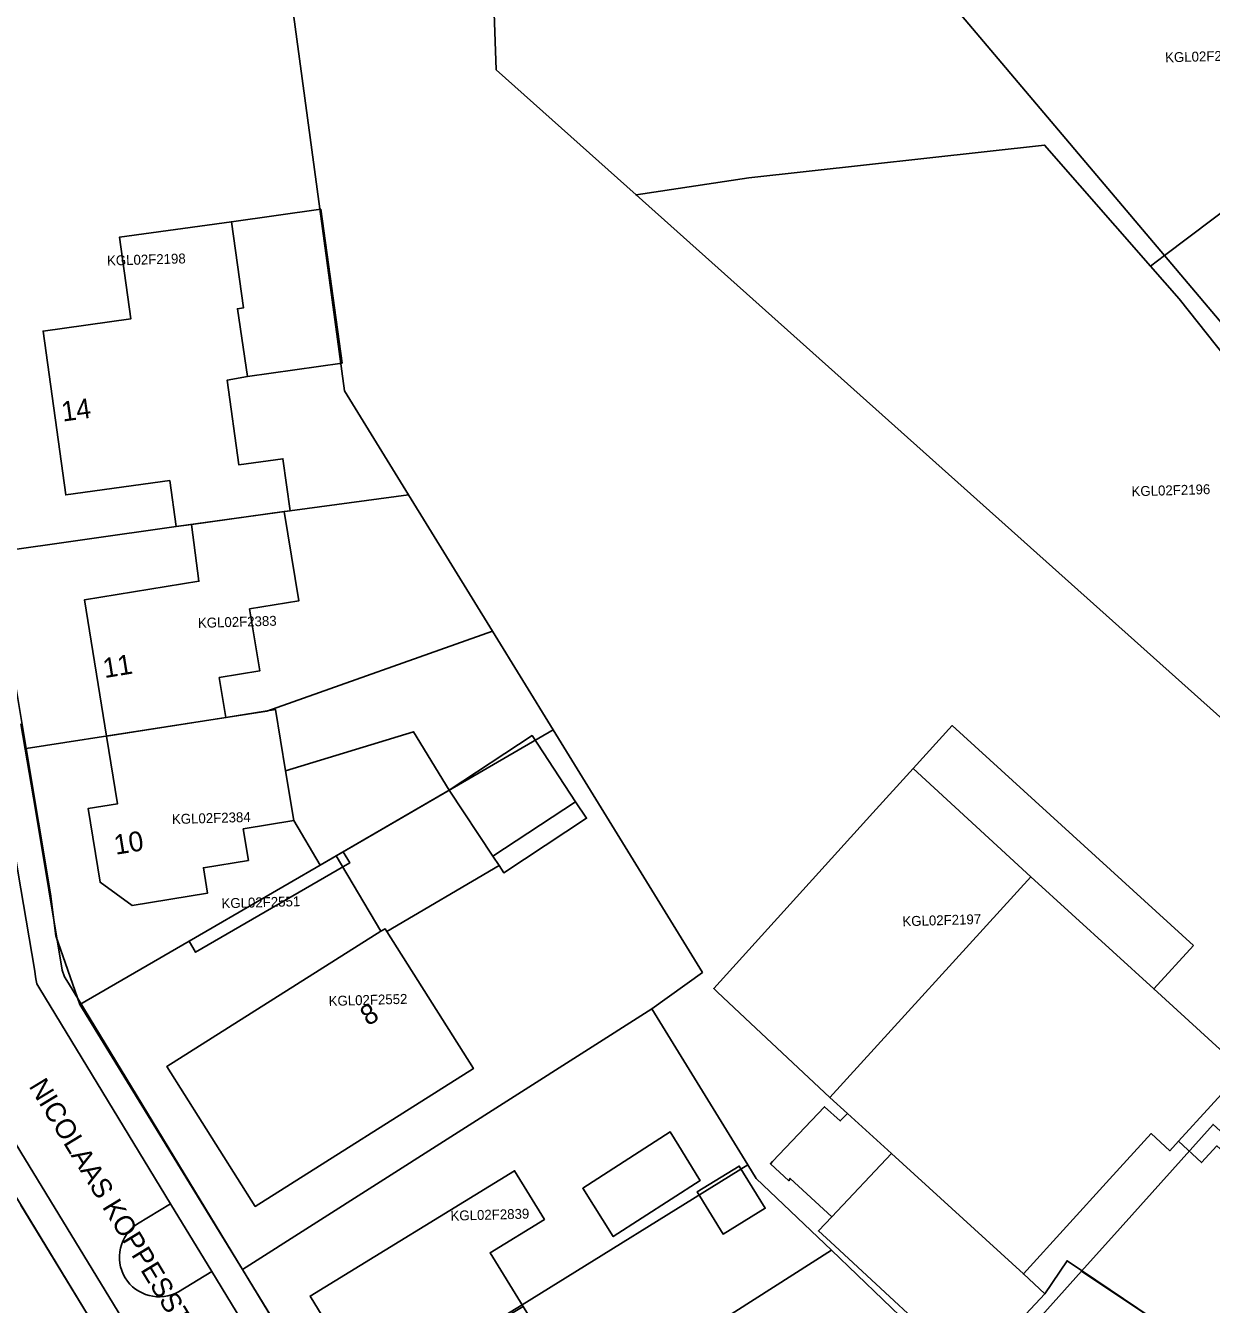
# Model space of a CAD drawing. Extents: x 124901 to 125496, y 515369 to 515789.
# Drawn here: x 125000.2 to 125060.1, y 515624.4 to 515689 of the extents above; entities that cross this region are included whole.
import ezdxf

# ---------------------------------------------------------------- set-up
doc = ezdxf.new("R2010")
doc.units = 0
for name, color, linetype in [('Gebouw', 7, 'Continuous'), ('Luifel', 7, 'Continuous'), ('Onbegroeid terrein', 7, 'Continuous'), ('Perceelnummers', 7, 'Continuous'), ('Perceelsgrenzen', 7, 'Continuous'), ('Teksten', 7, 'Continuous'), ('Voetpad', 7, 'Continuous'), ('Wegen drempel verkeerseiland', 7, 'Continuous'), ('Wegen lokale weg', 7, 'Continuous')]:
    doc.layers.add(name, color=color, linetype=linetype)

msp = doc.modelspace()

# ---------------------------------------------------------------- linework, layer by layer
at = {"layer": 'Gebouw'}
for points in [[(125011.007, 515666.76), (125010.412, 515671.039), (125011.44, 515671.225), (125010.936, 515674.649), (125011.24, 515674.691), (125010.635, 515679.042), (125004.978, 515678.256), (125005.55, 515674.136), (125001.117, 515673.52), (125002.268, 515665.243), (125007.516, 515665.972), (125007.839, 515663.645), (125008.61, 515663.752), (125013.299, 515664.404), (125013.599, 515664.446), (125013.234, 515667.07)], [(125010.345, 515653.996), (125010.014, 515656.017), (125012.059, 515656.351), (125011.547, 515659.484), (125014.036, 515659.89), (125013.299, 515664.404), (125008.61, 515663.752), (125008.989, 515660.882), (125003.205, 515659.937), (125004.327, 515653.067)], [(125010.345, 515653.996), (125004.327, 515653.067), (125004.886, 515649.643), (125003.389, 515649.399), (125003.996, 515645.678), (125005.62, 515644.51), (125009.43, 515645.132), (125009.22, 515646.415), (125011.49, 515646.786), (125011.23, 515648.378), (125013.778, 515648.795), (125013.369, 515651.301), (125012.862, 515654.406)], [(125021.636, 515650.331), (125019.833, 515653.281), (125013.369, 515651.301), (125013.778, 515648.795), (125015.112, 515646.545), (125015.926, 515647.017)], [(125021.636, 515650.331), (125023.839, 515646.992), (125028.018, 515649.749), (125025.815, 515653.088)], [(125040.85, 515634.817), (125051.004, 515645.957), (125045.067, 515651.432), (125043.035, 515649.188), (125034.992, 515640.308), (125035.174, 515640.137), (125036.851, 515638.565)], [(125023.839, 515646.992), (125021.636, 515650.331), (125015.926, 515647.017), (125018.186, 515643.204), (125018.392, 515643.334), (125018.485, 515643.186), (125024.147, 515646.524)], [(125040.85, 515634.817), (125041.741, 515634.005), (125043.969, 515631.974), (125050.63, 515625.902), (125054.984, 515630.678), (125057.086, 515632.984), (125058.033, 515632.121), (125058.465, 515632.595), (125061.732, 515636.179), (125057.219, 515640.293), (125051.004, 515645.957)], [(125022.853, 515636.266), (125018.485, 515643.186), (125018.392, 515643.334), (125018.186, 515643.204), (125007.371, 515636.377), (125011.833, 515629.31)], [(125040.949, 515628.785), (125043.969, 515631.974), (125041.741, 515634.005), (125041.383, 515633.628), (125040.589, 515634.339), (125037.954, 515631.568), (125037.856, 515631.465), (125038.783, 515630.605), (125038.849, 515630.72)], [(125032.798, 515633.067), (125028.38, 515630.227), (125029.914, 515627.78), (125034.302, 515630.613), (125034.236, 515630.721), (125033.227, 515632.368)], [(125058.033, 515632.121), (125057.086, 515632.984), (125054.984, 515630.678), (125050.63, 515625.902), (125051.713, 515624.895), (125052.837, 515626.56), (125058.582, 515622.681), (125058.681, 515622.614), (125059.078, 515623.201), (125065.039, 515619.326), (125064.966, 515619.218), (125066.376, 515618.266), (125069.982, 515623.717), (125060.408, 515632.366), (125059.619, 515631.522), (125058.465, 515632.595)], [(125050.63, 515625.902), (125043.969, 515631.974), (125040.949, 515628.785), (125040.275, 515628.074), (125040.883, 515627.512), (125048.014, 515620.914), (125050.076, 515623.133), (125050.752, 515623.86), (125051.713, 515624.895)], [(125025.359, 515624.258), (125023.698, 515626.97), (125026.439, 515628.65), (125024.933, 515631.108), (125014.602, 515624.779), (125017.73, 515619.673)], [(125036.279, 515631.348), (125034.149, 515630.037), (125035.46, 515627.907), (125037.59, 515629.218)]]:
    msp.add_lwpolyline(points, close=True, dxfattribs=at)
at = {"layer": 'Luifel'}
for points in [[(125016.228, 515671.891), (125015.146, 515679.669), (125010.635, 515679.042), (125011.24, 515674.691), (125010.936, 515674.649), (125011.44, 515671.225)], [(125059.219, 515642.487), (125047.036, 515653.592), (125045.067, 515651.432), (125051.004, 515645.957), (125057.219, 515640.293)], [(125028.018, 515649.749), (125023.839, 515646.992), (125024.147, 515646.524), (125024.389, 515646.157), (125028.568, 515648.914)], [(125056.677, 515619.859), (125058.582, 515622.681), (125052.837, 515626.56), (125051.713, 515624.895), (125050.752, 515623.86)]]:
    msp.add_lwpolyline(points, close=True, dxfattribs=at)
at = {"layer": 'Onbegroeid terrein'}
for points in [[(125010.014, 515656.017), (125010.345, 515653.996), (125012.862, 515654.406), (125013.369, 515651.301), (125019.833, 515653.281), (125021.636, 515650.331), (125025.815, 515653.088), (125028.018, 515649.749), (125023.839, 515646.992), (125024.147, 515646.524), (125018.485, 515643.186), (125022.853, 515636.266), (125011.833, 515629.31), (125007.371, 515636.377), (125018.186, 515643.204), (125015.926, 515647.017), (125015.112, 515646.545), (125013.778, 515648.795), (125011.23, 515648.378), (125011.49, 515646.786), (125009.22, 515646.415), (125009.43, 515645.132), (125005.62, 515644.51), (125003.996, 515645.678), (125003.389, 515649.399), (125004.886, 515649.643), (125004.327, 515653.067), (125003.205, 515659.937), (125008.989, 515660.882), (125008.61, 515663.752), (125007.839, 515663.645), (125007.516, 515665.972), (125002.268, 515665.243), (125001.117, 515673.52), (125005.55, 515674.136), (125004.978, 515678.256), (125010.635, 515679.042), (125011.24, 515674.691), (125010.936, 515674.649), (125011.44, 515671.225), (125010.412, 515671.039), (125011.007, 515666.76), (125013.234, 515667.07), (125013.599, 515664.446), (125013.299, 515664.404), (125014.036, 515659.89), (125011.547, 515659.484), (125012.059, 515656.351)], [(125028.38, 515630.227), (125032.798, 515633.067), (125033.227, 515632.368), (125034.236, 515630.721), (125034.302, 515630.613), (125029.914, 515627.78)], [(125031.174, 515620.887), (125020.858, 515614.567), (125017.73, 515619.673), (125014.602, 515624.779), (125024.933, 515631.108), (125026.439, 515628.65), (125023.698, 515626.97), (125025.359, 515624.258), (125027.02, 515621.546), (125029.747, 515623.217)], [(125034.149, 515630.037), (125036.279, 515631.348), (125037.59, 515629.218), (125035.46, 515627.907)]]:
    msp.add_lwpolyline(points, close=True, dxfattribs=at)
for points in [[(125000, 515653.69), (125000.744, 515649.353), (125002.087, 515641.248), (125002.197, 515640.905), (125002.396, 515640.583), (125013.566, 515622.216)], [(125048.014, 515620.914), (125040.883, 515627.512), (125040.275, 515628.074), (125040.949, 515628.785), (125038.849, 515630.72), (125038.783, 515630.605), (125037.856, 515631.465), (125037.954, 515631.568), (125040.589, 515634.339), (125041.383, 515633.628), (125041.741, 515634.005), (125040.85, 515634.817), (125036.851, 515638.565), (125035.174, 515640.137), (125034.992, 515640.308), (125043.035, 515649.188), (125045.067, 515651.432), (125051.004, 515645.957), (125057.219, 515640.293), (125061.732, 515636.179), (125058.465, 515632.595), (125059.619, 515631.522), (125060.408, 515632.366), (125069.982, 515623.717)], [(125011.59, 515610.348), (125000, 515629.377)], [(125058.582, 515622.681), (125052.837, 515626.56), (125051.713, 515624.895), (125050.752, 515623.86)]]:
    msp.add_lwpolyline(points, dxfattribs=at)
at = {"layer": 'Perceelsgrenzen'}
for points in [[(125057.754, 515677.336), (125045.196, 515692.195), (125056.042, 515695.613), (125062.069, 515697.48), (125074.421, 515689.851), (125060.223, 515679.19)], [(125013.58, 515690.889), (125016.351, 515670.496), (125019.579, 515665.251), (125012.951, 515664.356), (125007.839, 515663.645), (124998.603, 515662.333), (124995.814, 515678.943), (124993.947, 515690.634)], [(125040.931, 515627.093), (125037.137, 515630.723), (125036.712, 515631.413), (125031.866, 515639.28), (125034.423, 515641.126), (125026.885, 515653.376), (125023.812, 515658.371), (125019.579, 515665.251), (125016.351, 515670.496), (125013.58, 515690.889), (125023.847, 515691.023), (125024.009, 515686.713), (125031.069, 515680.399), (125080.294, 515636.377), (125072.681, 515622.173), (125060.212, 515633.452), (125055.522, 515628.217), (125053.571, 515626.038), (125048.992, 515620.927), (125048.229, 515620.075), (125048.15, 515620.185), (125046.127, 515622.121)], [(125087.116, 515643.882), (125086.956, 515643.676), (125086.773, 515643.441), (125077.371, 515654.277), (125066.493, 515666.995), (125057.754, 515677.336), (125060.223, 515679.19), (125074.421, 515689.851), (125081.473, 515685.414), (125105.386, 515670.369), (125099.087, 515659.997), (125093.45, 515652.027)], [(125080.294, 515636.377), (125031.069, 515680.399), (125036.757, 515681.258), (125051.703, 515682.914), (125057.045, 515676.804), (125058.493, 515675.149), (125071.111, 515659.273), (125076.232, 515651.908), (125085.951, 515642.383), (125080.977, 515635.987)], [(125057.045, 515676.804), (125057.754, 515677.336), (125066.493, 515666.995), (125077.371, 515654.277), (125086.773, 515643.441), (125085.951, 515642.383), (125076.232, 515651.908), (125071.111, 515659.273), (125058.493, 515675.149)], [(125000.264, 515652.44), (124998.603, 515662.333), (125007.839, 515663.645), (125012.951, 515664.356), (125019.579, 515665.251), (125023.812, 515658.371), (125012.413, 515654.315)], [(125000.264, 515652.44), (125012.413, 515654.315), (125023.812, 515658.371), (125026.885, 515653.376), (125016.274, 515647.219), (125008.489, 515642.702), (125002.972, 515639.501), (125001.763, 515642.97), (125001.498, 515645.089)], [(125011.19, 515626.123), (125002.972, 515639.501), (125008.489, 515642.702), (125008.82, 515642.143), (125016.605, 515646.66), (125016.274, 515647.219), (125026.885, 515653.376), (125034.423, 515641.126), (125031.866, 515639.28)], [(125008.489, 515642.702), (125016.274, 515647.219), (125016.605, 515646.66), (125008.82, 515642.143)], [(125003.919, 515622.943), (124991.65, 515615.879), (124991.328, 515616.467), (124989.352, 515615.381), (124974.304, 515606.823), (124965.42, 515626.188), (124994.121, 515641.709), (124994.722, 515638.263), (124994.885, 515637.794)], [(125015.832, 515618.523), (125011.19, 515626.123), (125031.866, 515639.28), (125036.712, 515631.413), (125025.313, 515624.333), (125017.724, 515619.683)], [(125072.681, 515622.173), (125069.998, 515617.166), (125069.468, 515616.178), (125064.966, 515619.218), (125065.039, 515619.326), (125059.078, 515623.201), (125058.681, 515622.614), (125058.582, 515622.681), (125053.571, 515626.038), (125055.522, 515628.217), (125060.212, 515633.452)], [(125020.38, 515611.076), (125015.832, 515618.523), (125017.724, 515619.683), (125025.313, 515624.333), (125036.712, 515631.413), (125037.137, 515630.723), (125040.931, 515627.093), (125035.076, 515623.364)], [(125037.343, 515613.557), (125036.019, 515612.482), (125024.2, 515604.829), (125020.38, 515611.076), (125035.076, 515623.364), (125040.931, 515627.093), (125046.127, 515622.121), (125042.594, 515619.273), (125036.716, 515614.502)], [(125056.156, 515610.477), (125056.589, 515611.016), (125048.992, 515620.927), (125053.571, 515626.038), (125058.582, 515622.681), (125058.681, 515622.614), (125059.078, 515623.201), (125065.039, 515619.326), (125064.966, 515619.218), (125069.468, 515616.178), (125063.483, 515605.009), (125055.912, 515610.161)]]:
    msp.add_lwpolyline(points, close=True, dxfattribs=at)
for points in [[(125023.847, 515691.023), (125024.009, 515686.713), (125031.069, 515680.399), (125036.757, 515681.258), (125051.703, 515682.914), (125057.045, 515676.804), (125057.754, 515677.336), (125045.196, 515692.195)], [(124998.603, 515662.333), (125000.264, 515652.44), (125001.498, 515645.089), (125001.763, 515642.97), (125002.972, 515639.501), (125011.19, 515626.123), (125015.832, 515618.523), (125020.38, 515611.076), (125024.2, 515604.829), (125030.112, 515595.131), (125031.826, 515592.319), (125051.878, 515579.322), (125048.213, 515573.798), (125030.952, 515585.122), (125024.631, 515589.269), (125023.849, 515590.085), (125023.679, 515590.367), (125014.335, 515605.811), (125003.919, 515622.943), (124994.885, 515637.794)]]:
    msp.add_lwpolyline(points, dxfattribs=at)
at = {"layer": 'Voetpad'}
for points in [[(125013.566, 515622.216), (125002.396, 515640.583), (125002.197, 515640.905), (125002.087, 515641.248), (125000.744, 515649.353), (125000, 515653.69)], [(125000, 515645.34), (125000.684, 515641.291), (125000.755, 515640.807), (125000.81, 515640.547), (125000.96, 515640.29), (125007.557, 515629.444), (125009.642, 515626.017), (125022.922, 515604.183)], [(125000, 515629.377), (125011.59, 515610.348), (125023.849, 515590.085), (125024.258, 515589.652), (125024.631, 515589.269), (125038.47, 515580.19), (125046.969, 515574.62), (125046.932, 515574.939), (125046.734, 515575.564), (125046.38, 515576.202), (125045.938, 515576.787), (125044.925, 515577.721), (125041.66, 515579.856), (125026.088, 515590.042), (125025.557, 515590.387), (125025.191, 515590.771), (125024.836, 515591.144), (125010.78, 515614.315), (125008.7, 515617.743), (125007.429, 515619.839), (125000, 515632.047)]]:
    msp.add_lwpolyline(points, dxfattribs=at)
at = {"layer": 'Wegen drempel verkeerseiland'}
msp.add_lwpolyline([(125007.965, 515624.999), (125009.642, 515626.017), (125007.557, 515629.444), (125005.883, 515628.428)], dxfattribs=at)
msp.add_arc((125006.981, 515626.748), 2.007, 123.17229, 299.35779, dxfattribs=at)
at = {"layer": 'Wegen lokale weg'}
for points in [[(125005.883, 515628.428), (125007.557, 515629.444), (125000.96, 515640.29), (125000.81, 515640.547), (125000.755, 515640.807), (125000.684, 515641.291), (125000, 515645.34), (124996.221, 515667.71), (124993.89, 515681.429), (124988.898, 515680.647), (124992.261, 515660.592), (124995.968, 515638.742), (124996.093, 515638.472), (124996.31, 515638.11), (125000, 515632.047), (125007.429, 515619.839), (125008.7, 515617.743), (125010.315, 515618.724)], [(125029.307, 515594.033), (125028.758, 515594.67), (125022.922, 515604.183), (125009.642, 515626.017), (125007.965, 515624.999)]]:
    msp.add_lwpolyline(points, dxfattribs=at)
msp.add_arc((125006.981, 515626.748), 2.007, 123.17229, 299.35779, dxfattribs=at)

# ---------------------------------------------------------------- texts
at = {"layer": 'Perceelnummers'}
for s, rotation, p in [('KGL02F2630', 1.63053, (125057.796, 515687.089)), ('KGL02F2198', 1.62991, (125004.354, 515676.828)), ('KGL02F2196', 1.63051, (125056.101, 515665.174)), ('KGL02F2383', 1.62996, (125008.946, 515658.527)), ('KGL02F2384', 1.62995, (125007.634, 515648.617)), ('KGL02F2551', 1.62998, (125010.138, 515644.362)), ('KGL02F2197', 1.63038, (125044.528, 515643.458)), ('KGL02F2552', 1.63004, (125015.55, 515639.431)), ('KGL02F2839', 1.63011, (125021.704, 515628.583))]:
    msp.add_text(s, height=0.5, rotation=rotation, dxfattribs=at).set_placement(p)
at = {"layer": 'Teksten'}
for s, rotation, p in [('14', 7.9, (125002.114, 515668.945)), ('11', 9.3, (125004.225, 515655.989)), ('10', 9.3, (125004.785, 515647.065)), ('8', 30.7, (125017.522, 515638.4)), ('NICOLAAS KOPPESSTRAAT', 301.3, (125000.376, 515635.382))]:
    msp.add_text(s, height=1, rotation=rotation, dxfattribs=at).set_placement(p)

doc.saveas('drawing.dxf')
